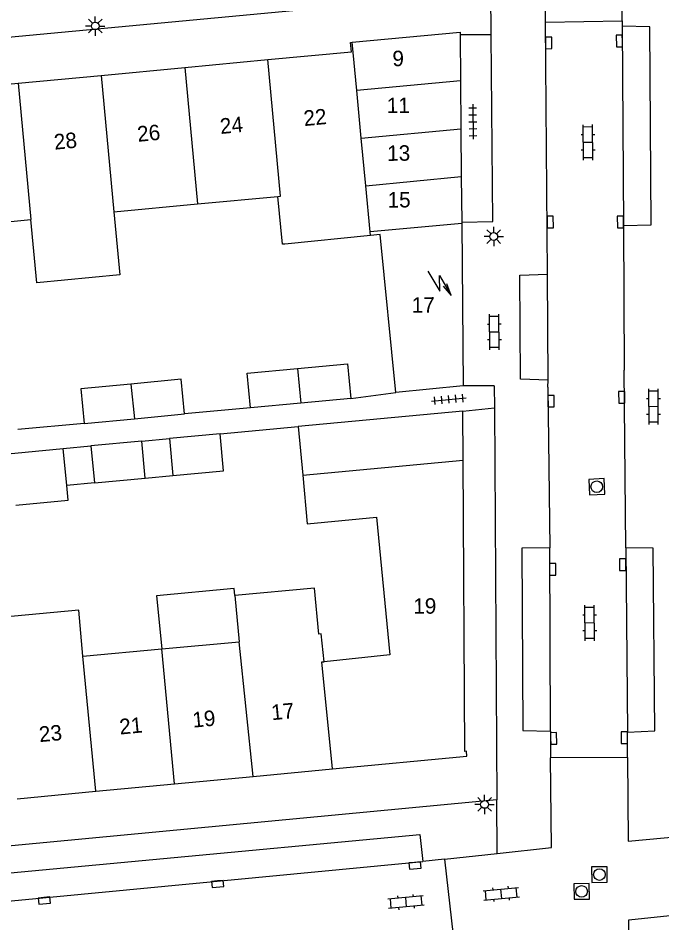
# Model space of a CAD drawing. Extents: x 124000 to 128010, y 398999 to 403000.
# Drawn here: x 127064.1 to 127105.7, y 400431.8 to 400490.3 of the extents above; entities that cross this region are included whole.
import ezdxf

# ---------------------------------------------------------------- set-up
doc = ezdxf.new("R2010")
doc.units = 0
for name, color, linetype in [('gg-afsc-erfafscheiding', 7, 'Continuous'), ('gg-afsc-muur', 7, 'Continuous'), ('gg-anno-huisnummerreeks BGT', 7, 'Continuous'), ('gg-bbg-bijgebouw', 7, 'Continuous'), ('gg-bbg-gedigitaliseerde bebouwing', 7, 'Continuous'), ('gg-bbg-gedigitaliseerde bijgebouw', 7, 'Continuous'), ('gg-bbg-hoofdgebouw', 7, 'Continuous'), ('gg-bbg-luifel en loopbrug', 7, 'Continuous'), ('gg-bbg-tussenscheiding', 7, 'Continuous'), ('gg-knt-verharding', 7, 'Continuous'), ('gg-knt-verharding nz', 7, 'Continuous'), ('gt-grn-weggrens', 7, 'Continuous'), ('gt-symb-klinker verharding', 7, 'Continuous'), ('gt-symb-kolk', 7, 'Continuous'), ('gt-symb-lichtmast', 7, 'Continuous'), ('gt-symb-rioolschacht', 7, 'Continuous'), ('gt-symb-tegel verharding', 7, 'Continuous'), ('gt-symb-trafo symbool', 7, 'Continuous')]:
    doc.layers.add(name, color=color, linetype=linetype)

# ---------------------------------------------------------------- blocks, each defined once
blk = doc.blocks.new('gt0-LMAST')
at = {"layer": 'gt-symb-lichtmast'}
for p, q in [((-0.005, 0.246), (-0.005, 0.621)), ((-0.182, 0.173), (-0.447, 0.438)), ((0.172, 0.173), (0.437, 0.438)), ((-0.255, -0.004), (-0.63, -0.004)), ((-0.182, -0.181), (-0.447, -0.446)), ((-0.005, -0.254), (-0.005, -0.629)), ((0.437, -0.446), (0.172, -0.181)), ((0.245, -0.004), (0.62, -0.004))]:
    blk.add_line(p, q, dxfattribs=at)
blk.add_circle((-0.005, -0.004), 0.25, dxfattribs=at)
blk = doc.blocks.new('gt0-KL1')
at = {"layer": 'gt-symb-klinker verharding'}
for p, q in [((-1.15, 0.3), (1.15, 0.3)), ((-1, -0.3), (-1, 0.3)), ((-0.5, 0.3), (-0.5, 0.45)), ((0, -0.3), (0, 0.3)), ((0.5, 0.3), (0.5, 0.45)), ((1, -0.3), (1, 0.3)), ((-1.15, -0.3), (1.15, -0.3)), ((-0.5, -0.45), (-0.5, -0.3)), ((0.5, -0.45), (0.5, -0.3))]:
    blk.add_line(p, q, dxfattribs=at)
blk = doc.blocks.new('gt0-KOLK')
at = {"layer": 'gt-symb-kolk'}
blk.add_lwpolyline([(0, 0), (0.375, 0), (0.375, 0.4), (-0.375, 0.4), (-0.375, 0), (0, 0)], dxfattribs=at)
blk = doc.blocks.new('gt0-TEG1')
at = {"layer": 'gt-symb-tegel verharding'}
for p, q in [((-1.125, 0), (1.125, 0)), ((-0.9, -0.25), (-0.9, 0.25)), ((-0.45, -0.25), (-0.45, 0.25)), ((0, -0.25), (0, 0.25)), ((0.45, -0.25), (0.45, 0.25)), ((0.9, -0.25), (0.9, 0.25))]:
    blk.add_line(p, q, dxfattribs=at)
blk = doc.blocks.new('gt0-HSP')
at = {"layer": 'gt-symb-trafo symbool'}
for points in [[(0.771, 0.746), (-0.529, -0.004), (0.471, -0.004), (-0.829, -0.754)], [(-0.217, -0.24), (-0.829, -0.754), (-0.077, -0.48)]]:
    blk.add_lwpolyline(points, dxfattribs=at)
blk = doc.blocks.new('gt0-RS')
at = {"layer": 'gt-symb-rioolschacht'}
blk.add_lwpolyline([(-0.5, -0.5), (0.5, -0.5), (0.5, 0.5), (-0.5, 0.5)], close=True, dxfattribs=at)
blk.add_circle((0, 0), 0.375, dxfattribs=at)

msp = doc.modelspace()

# ---------------------------------------------------------------- linework, layer by layer
at = {"layer": 'gg-afsc-erfafscheiding'}
for p, q in [((127079.096, 400465.115), (127074.827, 400464.714)), ((127068.348, 400464.105), (127064.068, 400463.703))]:
    msp.add_line(p, q, dxfattribs=at)
at = {"layer": 'gg-afsc-muur'}
for p, q in [((127085.578, 400465.721), (127088.48, 400466.094)), ((127077.135, 400463.434), (127082.171, 400463.908))]:
    msp.add_line(p, q, dxfattribs=at)
at = {"layer": 'gg-bbg-bijgebouw'}
for p, q in [((127092.638, 400489.204), (127092.663, 400486.236)), ((127092.663, 400486.236), (127092.689, 400483.146)), ((127092.689, 400483.146), (127092.714, 400480.066)), ((127092.714, 400480.066), (127092.739, 400477.113)), ((127085.578, 400465.721), (127082.343, 400465.419)), ((127082.343, 400465.419), (127079.096, 400465.115)), ((127071.594, 400464.41), (127074.827, 400464.714)), ((127092.812, 400464.901), (127082.171, 400463.908)), ((127092.831, 400461.731), (127092.812, 400464.901)), ((127068.348, 400464.105), (127071.594, 400464.41)), ((127077.135, 400463.434), (127073.851, 400463.124)), ((127082.171, 400463.908), (127082.467, 400460.766)), ((127072.069, 400462.956), (127068.785, 400462.646)), ((127072.295, 400460.567), (127072.069, 400462.956)), ((127073.851, 400463.124), (127074.076, 400460.735)), ((127068.785, 400462.646), (127069.011, 400460.257)), ((127069.011, 400460.257), (127072.295, 400460.567))]:
    msp.add_line(p, q, dxfattribs=at)
for points in [[(127085.663, 400488.728), (127092.637, 400489.377), (127092.638, 400489.204)], [(127079.096, 400465.115), (127078.886, 400467.354), (127082.129, 400467.659)], [(127082.129, 400467.659), (127085.365, 400467.963), (127085.578, 400465.721)], [(127074.827, 400464.714), (127074.616, 400466.953), (127071.372, 400466.648)], [(127071.372, 400466.648), (127068.137, 400466.344), (127068.348, 400464.105)], [(127074.076, 400460.735), (127077.36, 400461.045), (127077.135, 400463.434)]]:
    msp.add_lwpolyline(points, dxfattribs=at)
at = {"layer": 'gg-bbg-gedigitaliseerde bebouwing'}
for p, q in [((127075.665, 400478.284), (127080.87, 400478.775)), ((127070.271, 400477.776), (127075.665, 400478.284)), ((127059.542, 400476.765), (127064.906, 400477.271)), ((127073.36, 400449.533), (127078.372, 400450.001)), ((127068.273, 400449.057), (127073.36, 400449.533))]:
    msp.add_line(p, q, dxfattribs=at)
for points in [[(127070.271, 400477.776), (127070.659, 400473.696), (127065.294, 400473.186), (127064.906, 400477.271)], [(127068.273, 400449.057), (127067.994, 400452.042), (127062.906, 400451.566)]]:
    msp.add_lwpolyline(points, dxfattribs=at)
at = {"layer": 'gg-bbg-gedigitaliseerde bijgebouw'}
for p in [(127061.918, 400461.998), (127067.219, 400460.088)]:
    msp.add_line(p, (127066.994, 400462.477), dxfattribs=at)
msp.add_lwpolyline([(127063.925, 400458.818), (127067.309, 400459.138), (127067.219, 400460.088)], dxfattribs=at)
at = {"layer": 'gg-bbg-hoofdgebouw'}
for p, q in [((127074.852, 400487.104), (127080.224, 400487.612)), ((127069.458, 400486.594), (127074.852, 400487.104)), ((127064.094, 400486.087), (127069.458, 400486.594)), ((127058.73, 400485.579), (127064.094, 400486.087)), ((127092.739, 400477.113), (127092.74, 400477.028)), ((127092.74, 400477.028), (127092.827, 400466.528)), ((127086.843, 400476.239), (127081.32, 400475.695)), ((127092.827, 400466.528), (127088.48, 400466.094)), ((127078.093, 400452.986), (127078.372, 400450.001)), ((127079.26, 400441.294), (127084.386, 400441.778)), ((127074.193, 400440.816), (127079.26, 400441.294)), ((127069.105, 400440.336), (127074.193, 400440.816)), ((127064.018, 400439.855), (127069.105, 400440.336))]:
    msp.add_line(p, q, dxfattribs=at)
for points in [[(127080.224, 400487.612), (127085.62, 400488.122), (127085.564, 400488.719), (127085.663, 400488.728)], [(127081.32, 400475.695), (127081.171, 400475.68), (127080.87, 400478.775)], [(127088.48, 400466.094), (127087.471, 400476.301), (127086.843, 400476.239)], [(127084.386, 400441.778), (127093.073, 400442.598), (127093.046, 400442.917), (127092.946, 400442.909), (127092.831, 400461.731)], [(127082.467, 400460.766), (127082.764, 400457.62), (127087.242, 400458.042), (127088.092, 400449.156), (127083.857, 400448.708)], [(127083.518, 400450.482), (127083.238, 400453.467), (127078.093, 400452.986)], [(127083.857, 400448.708), (127083.667, 400450.497), (127083.518, 400450.482)]]:
    msp.add_lwpolyline(points, dxfattribs=at)
at = {"layer": 'gg-bbg-luifel en loopbrug'}
for p, q in [((127072.069, 400462.956), (127073.851, 400463.124)), ((127066.994, 400462.477), (127068.785, 400462.646)), ((127072.295, 400460.567), (127074.076, 400460.735)), ((127069.011, 400460.257), (127067.219, 400460.088))]:
    msp.add_line(p, q, dxfattribs=at)
msp.add_lwpolyline([(127078.093, 400452.986), (127078.049, 400453.446), (127073.032, 400452.967), (127073.36, 400449.533)], dxfattribs=at)
at = {"layer": 'gg-bbg-tussenscheiding'}
for p, q in [((127085.958, 400485.606), (127085.663, 400488.728)), ((127074.852, 400487.104), (127075.665, 400478.284)), ((127069.458, 400486.594), (127070.271, 400477.776)), ((127092.663, 400486.236), (127085.958, 400485.606)), ((127064.094, 400486.087), (127064.906, 400477.271)), ((127086.248, 400482.533), (127085.958, 400485.606)), ((127086.248, 400482.533), (127092.689, 400483.146)), ((127086.539, 400479.46), (127086.248, 400482.533)), ((127086.539, 400479.46), (127092.714, 400480.066)), ((127086.82, 400476.486), (127086.539, 400479.46)), ((127092.74, 400477.028), (127086.82, 400476.486)), ((127086.843, 400476.239), (127086.82, 400476.486)), ((127082.129, 400467.659), (127082.343, 400465.419)), ((127071.372, 400466.648), (127071.594, 400464.41)), ((127082.467, 400460.766), (127092.831, 400461.731)), ((127079.26, 400441.294), (127078.372, 400450.001)), ((127074.193, 400440.816), (127073.36, 400449.533)), ((127069.105, 400440.336), (127068.273, 400449.057))]:
    msp.add_line(p, q, dxfattribs=at)
for points in [[(127080.87, 400478.775), (127081.035, 400478.791), (127080.224, 400487.612)], [(127084.386, 400441.778), (127083.697, 400448.691), (127083.857, 400448.708)]]:
    msp.add_lwpolyline(points, dxfattribs=at)
at = {"layer": 'gg-knt-verharding'}
for p, q in [((127093.336, 400491.854), (127000, 400483.048)), ((127098.145, 400490.022), (127103.097, 400490.107)), ((127098.289, 400473.746), (127098.145, 400490.022)), ((127103.097, 400490.107), (127103.097, 400489.772)), ((127094.645, 400489.222), (127092.638, 400489.204)), ((127103.2, 400476.887), (127103.241, 400467.546)), ((127103.339, 400456.066), (127103.241, 400467.546)), ((127098.308, 400466.448), (127098.334, 400466.893)), ((127094.838, 400466.528), (127092.827, 400466.528)), ((127094.838, 400466.528), (127094.847, 400465.101)), ((127098.308, 400466.448), (127098.422, 400456.058)), ((127092.812, 400464.901), (127094.847, 400465.101)), ((127094.847, 400465.101), (127095.013, 400439.789)), ((127098.469, 400444.225), (127098.483, 400442.487)), ((127103.459, 400442.516), (127103.448, 400444.147)), ((127103.459, 400442.516), (127098.483, 400442.487)), ((127095.013, 400439.789), (127018.117, 400432.494)), ((127091.628, 400435.946), (127090.218, 400435.79)), ((127091.628, 400435.946), (127092.178, 400431.009))]:
    msp.add_line(p, q, dxfattribs=at)
for points in [[(127094.645, 400489.222), (127094.613, 400491.974), (127093.336, 400491.854)], [(127103.2, 400476.887), (127104.987, 400476.926), (127104.891, 400489.725), (127103.097, 400489.772)], [(127092.739, 400477.113), (127094.751, 400477.148), (127094.645, 400489.222)], [(127098.334, 400466.893), (127096.546, 400466.953), (127096.498, 400473.675), (127098.289, 400473.746)], [(127098.422, 400456.058), (127096.613, 400456.042), (127096.687, 400444.251), (127098.469, 400444.225)], [(127103.448, 400444.147), (127105.212, 400444.247), (127105.117, 400456.038), (127103.339, 400456.066)], [(127018.252, 400430.825), (127090.032, 400437.532), (127090.218, 400435.79)]]:
    msp.add_lwpolyline(points, dxfattribs=at)
at = {"layer": 'gg-knt-verharding nz'}
for p, q in [((127103.097, 400489.772), (127103.2, 400476.887)), ((127098.334, 400466.893), (127098.289, 400473.746)), ((127098.469, 400444.225), (127098.422, 400456.058)), ((127103.339, 400456.066), (127103.448, 400444.147)), ((127091.628, 400435.946), (127095.03, 400436.324)), ((127043.048, 400431.305), (127090.218, 400435.79))]:
    msp.add_line(p, q, dxfattribs=at)
for points in [[(127103.097, 400490.107), (127103.056, 400496.312), (127108.663, 400496.851)], [(127098.145, 400490.022), (127098.098, 400495.856), (127093.542, 400495.416)], [(127095.03, 400436.324), (127098.53, 400436.712), (127098.483, 400442.487)], [(127103.459, 400442.516), (127103.495, 400437.108), (127106.976, 400437.428)], [(127103.523, 400426.472), (127103.525, 400432.021), (127107.007, 400432.387)]]:
    msp.add_lwpolyline(points, dxfattribs=at)
at = {"layer": 'gt-grn-weggrens'}
msp.add_line((127095.03, 400436.324), (127095.013, 400439.789), dxfattribs=at)

# ---------------------------------------------------------------- block references
at = {"layer": 'gt-symb-klinker verharding'}
for p, rotation in [((127100.901, 400482.258), 90.3437705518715), ((127094.85, 400470.006), 90.3437705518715), ((127105.134, 400465.185), 90.3437705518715), ((127101.009, 400451.209), 90.3437705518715), ((127095.292, 400433.704), 5.391463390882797), ((127089.131, 400433.176), -174.60853660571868)]:
    msp.add_blockref('gt0-KL1', p, dxfattribs=dict(at, rotation=rotation))
at = {"layer": 'gt-symb-kolk'}
for p, rotation in [((127103.121, 400488.822), 91.43209618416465), ((127098.158, 400488.69), -89.48435190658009), ((127098.26, 400477.114), -89.4843519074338), ((127103.193, 400477.118), 90.3437705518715), ((127098.308, 400465.541), -90.00000000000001), ((127103.277, 400465.788), 90.34377055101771), ((127103.341, 400454.981), 90.11459140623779), ((127098.418, 400454.677), -89.71352348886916), ((127098.481, 400443.744), -88.5679038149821), ((127103.444, 400443.801), 90.45835645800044), ((127089.699, 400435.74), -174.66555996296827), ((127076.954, 400434.544), -174.5460811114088), ((127065.753, 400433.47), -174.60853660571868)]:
    msp.add_blockref('gt0-KOLK', p, dxfattribs=dict(at, rotation=rotation))
at = {"layer": 'gt-symb-lichtmast'}
for p in [(127069.069, 400489.785), (127094.815, 400476.184), (127094.217, 400439.488)]:
    msp.add_blockref('gt0-LMAST', p, dxfattribs=at)
at = {"layer": 'gt-symb-rioolschacht'}
for p, rotation in [((127101.464, 400460.012), -177.4208524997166), ((127101.636, 400434.954), -89.31248364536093), ((127100.487, 400433.864), -88.96878733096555)]:
    msp.add_blockref('gt0-RS', p, dxfattribs=dict(at, rotation=rotation))
at = {"layer": 'gt-symb-tegel verharding'}
for p, rotation in [((127093.459, 400483.598), -89.48435190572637), ((127091.907, 400465.652), 5.334440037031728)]:
    msp.add_blockref('gt0-TEG1', p, dxfattribs=dict(at, rotation=rotation))
at = {"layer": 'gt-symb-trafo symbool', "rotation": 90.45835645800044}
msp.add_blockref('gt0-HSP', (127091.307, 400473.187), dxfattribs=at)

# ---------------------------------------------------------------- texts
at = {"layer": 'gg-anno-huisnummerreeks BGT'}
for s, rotation, p in [('9', 0.5, (127088.267, 400487.183)), ('11', 0.5, (127087.903, 400484.15)), ('22', 5.4, (127082.571, 400483.314)), ('24', 5.4, (127077.17, 400482.803)), ('26', 5.4, (127071.823, 400482.297)), ('28', 5.4, (127066.444, 400481.789)), ('13', 0.5, (127087.929, 400481.067)), ('15', 0.5, (127087.954, 400478.049)), ('17', 0.5, (127089.511, 400471.25)), ('19', 0.4, (127089.615, 400451.8)), ('17', 5.4, (127080.481, 400444.925)), ('19', 5.4, (127075.389, 400444.444)), ('23', 5.4, (127065.478, 400443.509)), ('21', 5.4, (127070.672, 400443.999))]:
    msp.add_text(s, height=1, rotation=rotation, dxfattribs=at).set_placement(p)

doc.saveas('drawing.dxf')
